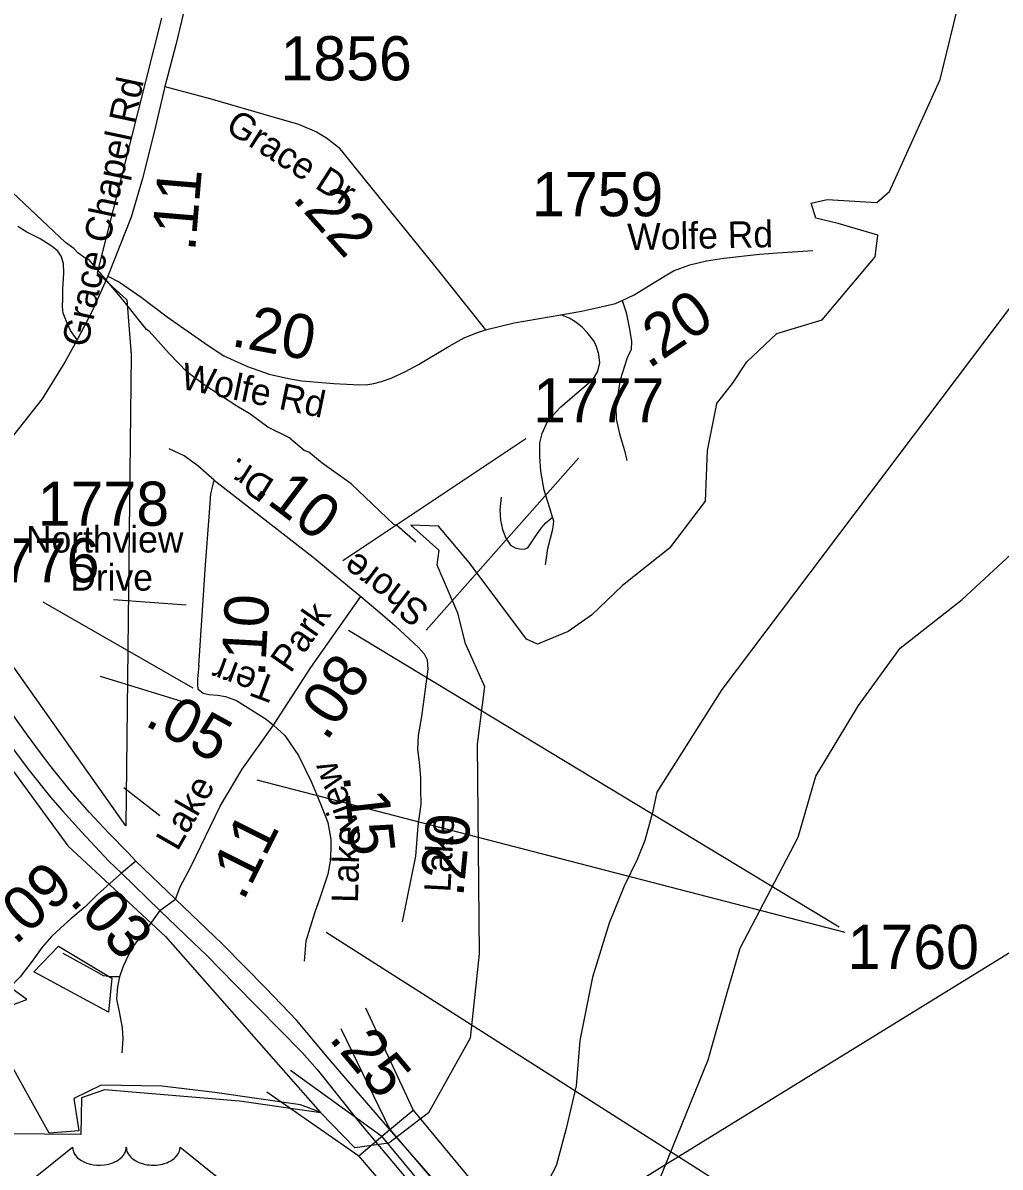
# Model space of a CAD drawing. Extents: x 1159738 to 1321356, y 736314 to 882035.
# Drawn here: x 1293549 to 1296317, y 739362 to 742603 of the extents above; entities that cross this region are included whole.
import ezdxf

# ---------------------------------------------------------------- set-up
doc = ezdxf.new("R2010")
doc.units = 0
for name, color, linetype in [('Exist Boundary Political City Limit New', 7, 'Continuous'), ('Exist Boundary Political City Limit New Hole', 7, 'Continuous'), ('Exist Boundary Political CountyLine', 7, 'Continuous'), ('Exist Hydrographic Lake Shore', 7, 'Continuous'), ('Exist Hydrographic Misc Water Feature', 7, 'Continuous'), ('Exist Road Non-System Type 51', 7, 'Continuous'), ('Exist Road Primary US Divided Attributed', 7, 'Continuous'), ('Exist Road Primary US Mileage Hundredths English Label', 7, 'Continuous'), ('Exist Road Primary US Shield CELL', 7, 'Continuous'), ('Exist Road Primary US Structure Standard Bridge CELL', 7, 'Continuous'), ('Exist Road Primary US Structure Standard Bridge Number Label', 7, 'Continuous'), ('Exist Road Secondary Mileage Hundredths English Label', 7, 'Continuous'), ('Exist Road Secondary Type 51 Attributed', 7, 'Continuous'), ('Exist Road Secondary Type 51 Label', 7, 'Continuous'), ('Exist Road Secondary Type 51 Number Label', 7, 'Continuous'), ('Map Preparation Boundary City Limit Buffer Line', 7, 'Continuous')]:
    doc.layers.add(name, color=color, linetype=linetype)

msp = doc.modelspace()

# ---------------------------------------------------------------- linework, layer by layer
at = {"layer": 'Exist Boundary Political City Limit New'}
for p, q in [((1293941.9, 742616.3), (1293760, 741895.6)), ((1293760, 741895.6), (1293844.1, 741818.4)), ((1293844.1, 741818.4), (1293856.2, 741662.5)), ((1293856.2, 741662.5), (1293841.3, 740329.4)), ((1293841.3, 740329.4), (1293312, 741076.6))]:
    msp.add_line(p, q, dxfattribs=at)
msp.add_lwpolyline([(1292873.5, 741463.3), (1293010.1, 741254.3), (1293304.6, 740780.7), (1293676.2, 740272), (1293953.1, 740016), (1294391.3, 739517.8), (1294335.2, 739538.9), (1294093.4, 739573.9), (1293942.6, 739591.5), (1293770.8, 739595), (1293693.7, 739556.4), (1293707.7, 739465.2), (1293623.6, 739458.2), (1293437.8, 739791.4), (1293560.6, 739836.7), (1293483.5, 739892.8), (1293336.3, 740085.7), (1293266.2, 740320.8), (1293164.5, 740205), (1293227.6, 739927.9), (1292785.9, 739794.6), (1292491.4, 739798.1), (1292182.9, 739885.8)], dxfattribs=at)
at = {"layer": 'Exist Boundary Political City Limit New Hole'}
msp.add_lwpolyline([(1293650.1, 739988.6), (1293801.5, 739897.7), (1293791.4, 739801.7), (1293580.6, 739915.4)], close=True, dxfattribs=at)
at = {"layer": 'Exist Boundary Political CountyLine'}
msp.add_lwpolyline([(1296569.1, 742093.9), (1295529.1, 740715.3), (1295345.2, 740424.8), (1295332, 740367), (1295310.4, 740287.4), (1295289.3, 740233.8), (1295251.8, 740158.5), (1295209.7, 740053.3), (1295162.6, 739900.2), (1295126.9, 739720.8), (1295116.4, 739592.9), (1295087.9, 739471.4), (1295059.8, 739366), (1295005.7, 739263)], dxfattribs=at)
at = {"layer": 'Exist Hydrographic Lake Shore'}
for points in [[(1295513.6, 741524.3), (1295558.7, 741581.4), (1295599.9, 741642.7), (1295684.6, 741723.3), (1295813, 741762.1), (1295962.9, 741940.2), (1295970.7, 742001.4), (1295858.4, 742034.9), (1295795.5, 742049.6), (1295782.1, 742092.4), (1295827.6, 742103.2), (1295967.6, 742093.9), (1296003.3, 742125.9), (1296147.1, 742442.9), (1296195.4, 742639.7), (1296145.7, 742830), (1296083.1, 742930), (1296025.3, 743067), (1296090.9, 743062.9), (1296203.3, 742978.6), (1296318.3, 742859.4)], [(1295513.6, 741524.3), (1295486.9, 741391.7), (1295481.5, 741248.4), (1295380.3, 741115.5), (1295247.5, 741009.3), (1295159.7, 740926), (1295093.8, 740879.3), (1295007, 740843.3), (1294975.7, 740857.3), (1294813, 741074.9), (1294726, 741178), (1294648.4, 741180.7), (1294727.4, 741109.7), (1294722, 741068.2), (1294780.3, 740932.5), (1294800.9, 740847.8), (1294857.1, 740723.3), (1294835.7, 740559.9), (1294841.1, 739966.5), (1294816.4, 739727.6), (1294698.3, 739515.9), (1294585.7, 739430.7)], [(1295490.2, 739666), (1295545, 739860.2), (1295580.6, 739982.6), (1295745.3, 740296.8), (1295794.7, 740469.9), (1295915.5, 740669.5), (1296033.5, 740831.9), (1296209.1, 740970.4), (1296374.1, 741122)], [(1294585.7, 739430.7), (1294489.6, 739417), (1294393.4, 739515.9), (1294162.7, 739548.9), (1293780, 739581.2), (1293715, 739558.9), (1293713.1, 739454.9), (1293302.9, 739458.6), (1293200.9, 739451.2), (1292779.7, 739526.7), (1292400.6, 739565.2), (1292170.2, 739614.5), (1292073.1, 739741.2), (1291939.1, 739724.7), (1291726.3, 739900.2)], [(1295290.5, 738850.7), (1295328.2, 738861.7), (1295339.1, 739294.8), (1295490.2, 739666)]]:
    msp.add_lwpolyline(points, dxfattribs=at)
at = {"layer": 'Exist Hydrographic Misc Water Feature'}
msp.add_lwpolyline([(1294661.8, 741132.7), (1294607.8, 741180.1), (1294599.9, 741182.4), (1294479.1, 741297.8), (1294396.7, 741356.2), (1294359.5, 741387.2), (1294345.7, 741391.6), (1294302.7, 741428.9), (1294243.5, 741458.5), (1294192.5, 741496), (1294155.1, 741517.1), (1294062.8, 741577.7), (1294013.8, 741615.1), (1293963.2, 741666.5), (1293906.9, 741730.1), (1293899, 741734.3), (1293825.1, 741828.2), (1293736.5, 741933), (1293728.7, 741935.2), (1293705.1, 741951.8), (1293693.4, 741964.2), (1293669.9, 741980.9), (1293519.8, 742123.1)], dxfattribs=at)
at = {"layer": 'Exist Road Non-System Type 51'}
for points in [[(1293703.5, 741705.5), (1293684.3, 741731.4), (1293672.8, 741756.9), (1293663.5, 741780.8), (1293661.2, 741799.4), (1293662, 741821.8), (1293662.7, 741850.3), (1293665, 741894.4), (1293664.3, 741921.4), (1293658.1, 741942.2), (1293648.1, 741956.1), (1293632.6, 741970), (1293598.7, 741991.7), (1293560.9, 742010.2), (1293535.4, 742026.4)], [(1295246.6, 741816.8), (1295257.7, 741782.9), (1295266.9, 741735.5), (1295273.1, 741700.4), (1295271.8, 741677.6), (1295260.8, 741654.5), (1295241.1, 741592.3), (1295228.2, 741515.3), (1295229.4, 741482), (1295239.2, 741438.9), (1295253.4, 741392.4), (1295259.5, 741363.7)], [(1295029.5, 741067.8), (1295036.3, 741114.6), (1295050.4, 741168.8), (1295052.9, 741192.2), (1295048.8, 741203), (1295041.9, 741228.9), (1295025.3, 741280), (1295016.6, 741333.5), (1295013.6, 741374.8), (1295013.6, 741413.6), (1295020.3, 741440.1), (1295036.3, 741475.8), (1295072.6, 741515.5), (1295164.8, 741594.1), (1295176.5, 741615), (1295183.3, 741640.3), (1295180.2, 741664.3), (1295174.1, 741686.5), (1295166.7, 741702.5), (1295147.6, 741726.5), (1295132.9, 741741.3), (1295112.1, 741757.5), (1295096.7, 741766.7), (1295072.7, 741776.5)], [(1294090.7, 741307.7), (1294068.4, 741327.6), (1294044.8, 741348.6), (1294005.9, 741376.5), (1293963.8, 741396.9)], [(1294904, 741259.4), (1294900.1, 741224.2), (1294901.6, 741194.7), (1294907.4, 741168.2), (1294917.5, 741144), (1294930.5, 741123.7), (1294943.1, 741116.1), (1294955.6, 741113.7), (1294968.7, 741112.2), (1294979.3, 741116.1), (1295002.5, 741150.4), (1295016.9, 741172.1), (1295030, 741187.6), (1295048.8, 741203)], [(1293937.4, 740088.8), (1293904.5, 740042.7), (1293865.7, 739992.9), (1293846.3, 739960), (1293832.8, 739928.7), (1293822.7, 739900.9)], [(1293822.7, 739900.9), (1293799.9, 739901.7), (1293777.2, 739904.3), (1293751, 739919.5), (1293663.3, 739967.6)], [(1293822.7, 739900.9), (1293817.7, 739873), (1293814.3, 739839.3), (1293822.7, 739797.1), (1293830.3, 739756.6), (1293832.8, 739725.3), (1293829.5, 739686.5)]]:
    msp.add_lwpolyline(points, dxfattribs=at)
at = {"layer": 'Exist Road Primary US Divided Attributed'}
for points in [[(1293869.2, 740228.9), (1293847.1, 740252.6), (1293792.9, 740307.9), (1293737.7, 740367), (1293683, 740429.3), (1293629.3, 740496.2), (1293599.3, 740535.3), (1293559.1, 740590), (1293501, 740671.6), (1293415.8, 740799.2), (1293356.7, 740889.3), (1293268.7, 741021.8), (1293220, 741098.9)], [(1293176.4, 741066.5), (1293210.5, 741011.3), (1293277.3, 740910), (1293361.5, 740781.8), (1293422.8, 740688.4), (1293513.4, 740557.1), (1293568.1, 740485), (1293627.6, 740410.4), (1293661.3, 740371.3), (1293714.9, 740312.2), (1293793.1, 740228.5), (1293828.3, 740195.3)], [(1293981.7, 740121.7), (1293869.2, 740228.9)], [(1293828.3, 740195.3), (1293937.4, 740088.8)], [(1294870.4, 739145.9), (1294599.6, 739456.1), (1294416.9, 739668.1), (1294324.2, 739778.4), (1294238, 739868.4), (1294113.8, 739994.5), (1294025.7, 740079.2), (1293981.7, 740121.7)], [(1293937.4, 740088.8), (1294032.4, 739997.4), (1294068.8, 739963.8), (1294150.2, 739879.5), (1294340.1, 739687.2), (1294382.7, 739639.3), (1294505.6, 739485.4), (1294810.5, 739121.3)]]:
    msp.add_lwpolyline(points, dxfattribs=at)
at = {"layer": 'Exist Road Primary US Shield CELL'}
msp.add_lwpolyline([(1293583.8, 739333.9), (1293690.1, 739418.6), (1293690.4, 739414.2), (1293691.5, 739409), (1293692.3, 739406.3), (1293694.7, 739401.1), (1293698.7, 739395.1), (1293704.4, 739389.1), (1293710.7, 739383.9), (1293715, 739381.1), (1293722.2, 739377.2), (1293730.4, 739373.8), (1293739.6, 739371.1), (1293748.9, 739369.2), (1293759.2, 739368.1), (1293769.3, 739367.9), (1293780.2, 739368.7), (1293792.3, 739371.1), (1293797.8, 739372.5), (1293804.1, 739374.6), (1293809.8, 739377), (1293816.2, 739380.4), (1293821.3, 739383.7), (1293825.2, 739386.6), (1293830.9, 739392), (1293835.4, 739397.6), (1293837.3, 739400.7), (1293838.9, 739403.7), (1293841.1, 739410.1), (1293841.7, 739413), (1293842.2, 739418.8), (1293842.6, 739413.9), (1293843.1, 739410.8), (1293843.9, 739407.8), (1293845.1, 739404.6), (1293847.4, 739400.1), (1293849.9, 739396.3), (1293854.6, 739390.7), (1293857.6, 739388), (1293860.3, 739385.8), (1293867.5, 739380.8), (1293876, 739376.5), (1293880.1, 739374.7), (1293884.4, 739373.2), (1293889.8, 739371.6), (1293895.3, 739370.2), (1293900.9, 739369.3), (1293906.5, 739368.5), (1293912.3, 739368.1), (1293917, 739367.9), (1293922.8, 739368), (1293928.1, 739368.3), (1293933.6, 739368.9), (1293939.6, 739369.9), (1293944.4, 739371), (1293950.8, 739372.7), (1293956.6, 739374.8), (1293961.7, 739377), (1293968.3, 739380.4), (1293973.6, 739383.7), (1293977.5, 739386.9), (1293982.2, 739391.2), (1293986.6, 739396.2), (1293989.1, 739400), (1293990.9, 739403.8), (1293992.6, 739407.8), (1293993.7, 739412.1), (1293994.2, 739415.8), (1293994.3, 739418.9), (1294100.6, 739334.3)], dxfattribs=at)
at = {"layer": 'Exist Road Primary US Structure Standard Bridge CELL'}
for p, q in [((1294519.6, 739813.3), (1294654.8, 739524.2)), ((1294449.6, 739755), (1294588.5, 739469.4)), ((1294307.1, 739637.5), (1294565.6, 739450.4)), ((1294239.9, 739575.8), (1294500.5, 739394.1))]:
    msp.add_line(p, q, dxfattribs=at)
for points in [[(1294654.8, 739524.2), (1295264.7, 738786.9), (1295175.5, 738713.1), (1294565.6, 739450.4)], [(1294588.5, 739469.4), (1295207.2, 738745.6), (1295119.2, 738670.4), (1294500.5, 739394.1)]]:
    msp.add_lwpolyline(points, close=True, dxfattribs=at)
at = {"layer": 'Exist Road Primary US Structure Standard Bridge Number Label'}
msp.add_line((1295001.3, 739143.8), (1297396.1, 740619.1), dxfattribs=at)
at = {"layer": 'Exist Road Secondary Type 51 Attributed'}
for points in [[(1294029.8, 742739.2), (1293982.5, 742541.1), (1293950.9, 742423.3)], [(1293950.9, 742423.3), (1293920.8, 742293.1), (1293887.7, 742162.1), (1293856, 742053.2), (1293789.9, 741886)], [(1293950.9, 742423.3), (1294078.8, 742388.5), (1294260.9, 742336), (1294329.6, 742315.9), (1294381.3, 742294.3), (1294409.6, 742277.6), (1294442.8, 742251.4), (1294610.1, 742044.7), (1294715.1, 741914.9), (1294859.8, 741734.1)], [(1294859.8, 741734.1), (1294940.7, 741753.4), (1295072.7, 741776.5), (1295131.4, 741786.8), (1295191.1, 741799.5), (1295227.8, 741808.5), (1295246.6, 741816.8), (1295280.4, 741833.3), (1295332.5, 741864.7), (1295392.1, 741900.5), (1295438.1, 741918.2), (1295485, 741928.8), (1295534.6, 741936.9), (1295635.5, 741948.5), (1295686.1, 741952), (1295786.1, 741958.4)], [(1293789.9, 741886), (1293773.7, 741849.7), (1293744.4, 741785), (1293703.5, 741705.5), (1293668, 741642.3), (1293604, 741538.1), (1293469, 741368.4), (1293348.7, 741229.8), (1293307.1, 741183.5), (1293249.3, 741127.2), (1293220, 741098.9)], [(1293789.9, 741886), (1293823, 741869), (1293884.5, 741826.5), (1293958.1, 741770.2), (1294074.5, 741688.9), (1294118.8, 741660.5), (1294185.5, 741630.3), (1294247.2, 741608.6), (1294301.8, 741595.7), (1294339.1, 741589.1), (1294430.4, 741582), (1294484.6, 741578.8), (1294520.6, 741578.4), (1294543.7, 741582), (1294564.6, 741587.7), (1294592.2, 741596.6), (1294632.9, 741615.6), (1294669.3, 741635.7), (1294756.8, 741687.5), (1294799.4, 741711.5), (1294833.6, 741724.9), (1294859.8, 741734.1)], [(1294047.5, 740783.3), (1294066.6, 741068.1), (1294077.3, 741203.9), (1294081.3, 741268.9), (1294086.7, 741288.5), (1294090.7, 741307.7)], [(1294090.7, 741307.7), (1294371, 741089.7), (1294506.5, 740978.3)], [(1294258.7, 740614), (1294364.7, 740777.8), (1294506.5, 740978.3)], [(1294506.5, 740978.3), (1294560, 740932.9), (1294603.2, 740895.8), (1294669.5, 740834.4), (1294686, 740816.1), (1294694.5, 740799.2), (1294695.8, 740772.8), (1294685.1, 740687.7), (1294678, 740638.2), (1294669.1, 740585.3), (1294667.3, 740545.4), (1294671.7, 740509.6), (1294675.7, 740465.5), (1294675.7, 740431.7), (1294676.6, 740390.6), (1294667.7, 740329.2), (1294661.5, 740243.5), (1294623.6, 740057.3)], [(1294047.5, 740783.3), (1294043.9, 740745), (1294043.5, 740728.5), (1294044.7, 740717.4), (1294050, 740712.1), (1294060.3, 740704.7), (1294075.9, 740701.4), (1294101, 740699.3), (1294123.3, 740695.2), (1294154.5, 740683.7), (1294238.5, 740631.3), (1294258.7, 740614)], [(1293981.7, 740121.7), (1293994.5, 740156.7), (1294025.7, 740215.2), (1294107.6, 740384.9), (1294170.2, 740489.2), (1294258.7, 740614)], [(1294258.7, 740614), (1294290.9, 740585.2), (1294330, 740528.4), (1294367.1, 740452.5), (1294380.7, 740419.1), (1294393.7, 740386.8), (1294412.5, 740338.7), (1294421.4, 740290.6), (1294421.9, 740263.4), (1294419.3, 740229.3), (1294412.5, 740192.5), (1294390.6, 740124.5), (1294374.9, 740081.3), (1294350.2, 740002.5), (1294346.2, 739945.6)], [(1293869.2, 740228.9), (1293828.3, 740195.3)], [(1293828.3, 740195.3), (1293796.6, 740166.2), (1293759.7, 740133.5), (1293726, 740099.7), (1293684.7, 740065.5), (1293656, 740039.3), (1293630.7, 740015.7), (1293603.8, 739985.3), (1293575.9, 739945.6), (1293541.3, 739901.7), (1293510.1, 739869.5)], [(1293937.4, 740088.8), (1293981.7, 740121.7)]]:
    msp.add_lwpolyline(points, dxfattribs=at)
at = {"layer": 'Exist Road Secondary Type 51 Label'}
for points in [[(1293805.6, 740970.1), (1294012.1, 740955)], [(1293768, 740753.1), (1294023.3, 740674.1)], [(1293835.6, 740437.3), (1293936.9, 740358.4)]]:
    msp.add_lwpolyline(points, dxfattribs=at)
at = {"layer": 'Exist Road Secondary Type 51 Number Label'}
for p, q in [((1294455.4, 741080), (1294973.8, 741425.6)), ((1294691, 740883.6), (1295123.1, 741370.6)), ((1294031.2, 740718.6), (1293607, 740962.1)), ((1294471.1, 740883.6), (1295861.5, 740043.1)), ((1294211.9, 740459.4), (1295877.2, 740027.4)), ((1294408.3, 740027.4), (1295680.8, 739218.3))]:
    msp.add_line(p, q, dxfattribs=at)
at = {"layer": 'Map Preparation Boundary City Limit Buffer Line'}
for p, q in [((1293941.9, 742616.3), (1293760, 741895.6)), ((1293760, 741895.6), (1293844.1, 741818.4)), ((1293844.1, 741818.4), (1293856.2, 741662.5)), ((1293856.2, 741662.5), (1293841.3, 740329.4)), ((1293841.3, 740329.4), (1293312, 741076.6))]:
    msp.add_line(p, q, dxfattribs=at)
msp.add_lwpolyline([(1292873.5, 741463.3), (1293010.1, 741254.3), (1293304.6, 740780.7), (1293676.2, 740272), (1293953.1, 740016), (1294391.3, 739517.8), (1294335.2, 739538.9), (1294093.4, 739573.9), (1293942.6, 739591.5), (1293770.8, 739595), (1293693.7, 739556.4), (1293707.7, 739465.2), (1293623.6, 739458.2), (1293437.8, 739791.4), (1293560.6, 739836.7), (1293483.5, 739892.8), (1293336.3, 740085.7), (1293266.2, 740320.8), (1293164.5, 740205), (1293227.6, 739927.9), (1292785.9, 739794.6), (1292491.4, 739798.1), (1292182.9, 739885.8)], dxfattribs=at)

# ---------------------------------------------------------------- texts
at = {"layer": 'Exist Road Primary US Mileage Hundredths English Label'}
for s, rotation, p in [('.03', 311.9837, (1293678.4, 740114.4)), ('.25', 310.0291, (1294413.2, 739726))]:
    msp.add_text(s, height=125, rotation=rotation, dxfattribs=at).set_placement(p)
at = {"layer": 'Exist Road Secondary Mileage Hundredths English Label'}
for s, rotation, p in [('.11', 85.173, (1294036.9, 741954.2)), ('.22', 311.8522, (1294309.5, 742104.3)), ('.20', 34.1786, (1295321.7, 741621.4)), ('.20', 349.5553, (1294136.3, 741688.5)), ('.10', 322.8986, (1294200, 741271.9)), ('.10', 86.8398, (1294234.7, 740749.3)), ('.08', 56.144, (1294409.4, 740565.8)), ('.05', 331.3714, (1293890.6, 740615.8)), ('.15', 276.4655, (1294455.4, 740471.2)), ('.11', 63.5571, (1294173.8, 740113.5)), ('.20', 84.5076, (1294796.3, 740125.6)), ('.09', 42.378, (1293527.6, 739988.7))]:
    msp.add_text(s, height=125, rotation=rotation, dxfattribs=at).set_placement(p)
at = {"layer": 'Exist Road Secondary Type 51 Label'}
for s, rotation, p in [('Grace Chapel Rd', 78.0808, (1293732.3, 741681.5)), ('Grace Dr', 327.5798, (1294118.9, 742298.8)), ('Wolfe Rd', 1.2514, (1295262.1, 741959)), ('Wolfe Rd', 348.2977, (1293992.9, 741567.8)), ('Dr.', 147.9629, (1294266, 741305.4)), ('Shore', 142.849, (1294705.2, 740947)), ('Park', 55.2089, (1294307.2, 740758.9)), ('Terr', 159.654, (1294274.5, 740747.1)), ('view', 110.2597, (1294503.4, 740330.3)), ('Lake', 60.0991, (1293987.1, 740254.7)), ('Lake', 87.068, (1294760.2, 740139.6)), ('Lake', 88.3652, (1294498.1, 740110))]:
    msp.add_text(s, height=75, rotation=rotation, dxfattribs=at).set_placement(p)
for s, p in [('Northview', (1293558.1, 741103)), ('Drive', (1293683.5, 740995.2))]:
    msp.add_text(s, height=75, dxfattribs=at).set_placement(p)
at = {"layer": 'Exist Road Secondary Type 51 Number Label'}
for s, p in [('1856', (1294279, 742440.3)), ('1759', (1294991.1, 742055.4)), ('1777', (1294994.5, 741471.6)), ('1778', (1293591.6, 741178.9)), ('1776', (1293394.5, 741018.6)), ('1760', (1295885.2, 739923.7))]:
    msp.add_text(s, height=125, dxfattribs=at).set_placement(p)

doc.saveas('drawing.dxf')
